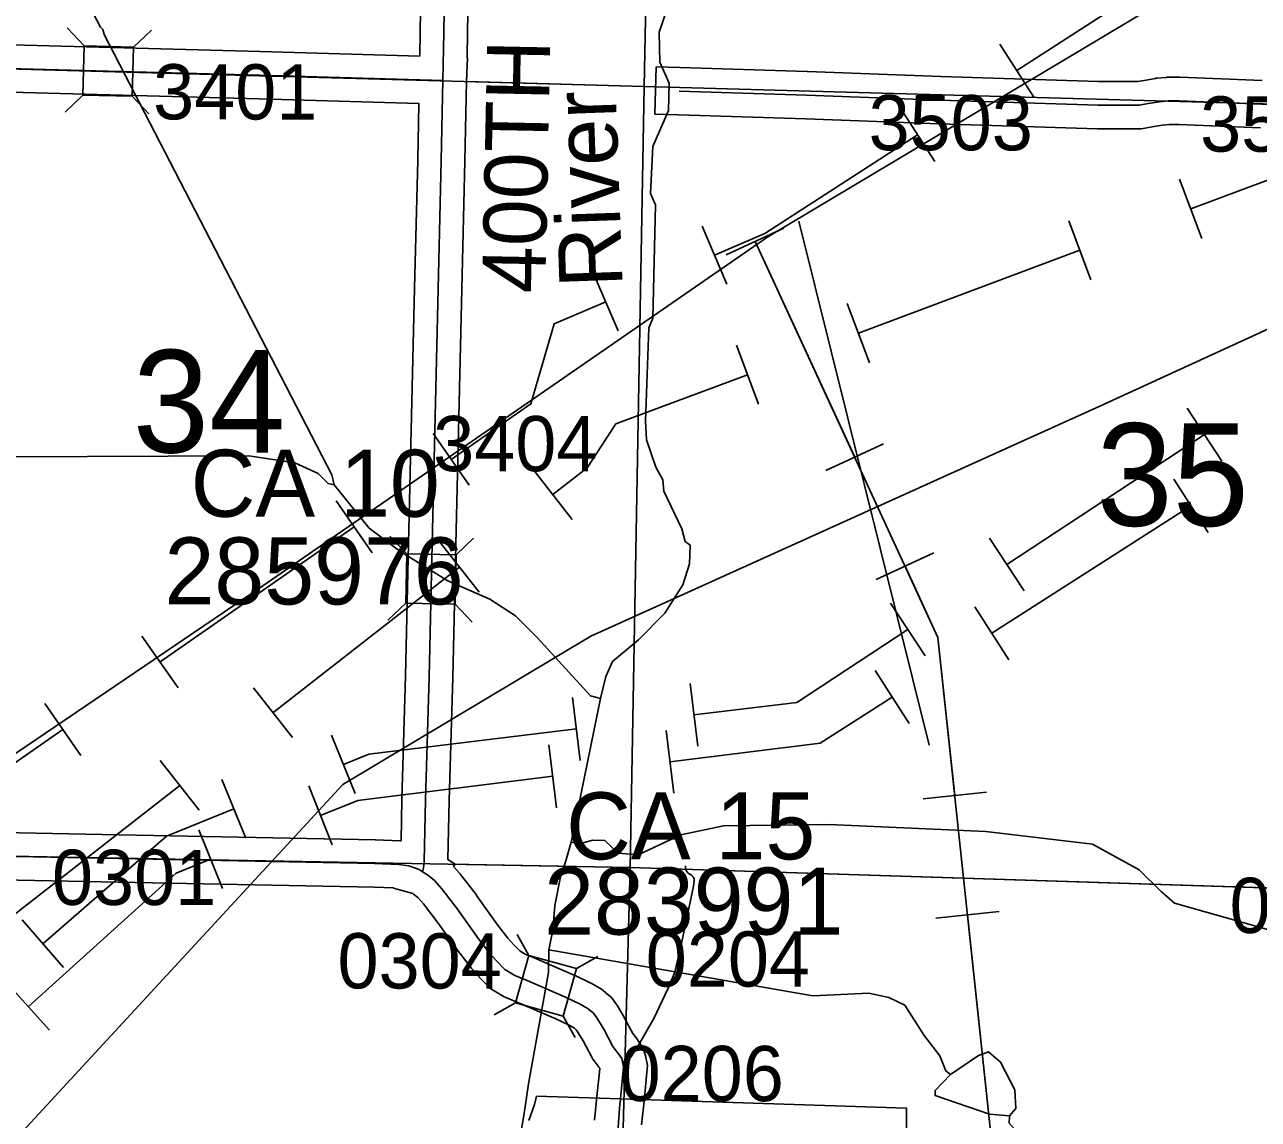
# Model space of a CAD drawing. Extents: x -132.8 to -73.3, y -60 to -26.
# Drawn here: x -100.861 to -99.297, y -51.225 to -49.837 of the extents above; entities that cross this region are included whole.
import ezdxf

# ---------------------------------------------------------------- set-up
doc = ezdxf.new("R2010")
doc.units = 0
for name, color, linetype in [('tdCoCityStreetMajor', 7, 'Continuous'), ('tdCoCorpBndry', 7, 'Continuous'), ('tdCoHydroRiver', 7, 'Continuous'), ('tdCoHydroTxtLg', 7, 'Continuous'), ('tdCoPipe', 7, 'Continuous'), ('tdCoPipe1', 7, 'Continuous'), ('tdCoPipe2', 7, 'Continuous'), ('tdCoPipe3', 7, 'Continuous'), ('tdCoPipe4', 7, 'Continuous'), ('tdCoSecRdNmbr', 7, 'Continuous'), ('tdCoSecRdTxt', 7, 'Continuous'), ('tdCoSecRteBand', 7, 'Continuous'), ('tdCoSecRteCL', 7, 'Continuous'), ('tdCoSectLine', 7, 'Continuous'), ('tdCoSectLinePart', 7, 'Continuous'), ('tdCoSectNmbr', 7, 'Continuous'), ('tdCoStrucSec', 7, 'Continuous'), ('tdCoStrucSecCoName', 7, 'Continuous'), ('tdCoStrucSecFHWANum', 7, 'Continuous'), ('tdCoSurfEarth', 7, 'Continuous'), ('tdCoSurfGravel', 7, 'Continuous'), ('tdCoSurfLNO', 7, 'Continuous')]:
    doc.layers.add(name, color=color, linetype=linetype)

msp = doc.modelspace()

# ---------------------------------------------------------------- linework, layer by layer
at = {"layer": 'tdCoCityStreetMajor'}
msp.add_lwpolyline([(-100.1071, -51.3035), (-100.1072, -51.281), (-100.1087, -51.2349), (-100.1065, -51.206), (-100.1059, -51.2002), (-100.1058, -51.1992)], dxfattribs=at)
at = {"layer": 'tdCoCorpBndry'}
msp.add_lwpolyline([(-100.2221, -51.2268), (-100.2148, -51.2061), (-100.2122, -51.1958), (-100.1056, -51.1992), (-99.7429, -51.211), (-99.7428, -51.3125)], dxfattribs=at)
at = {"layer": 'tdCoHydroRiver'}
for points in [[(-100.4688, -50.4205), (-100.4716, -50.4078), (-100.7606, -49.8492), (-100.762, -49.8428), (-100.7651, -49.8396), (-100.8226, -49.7295), (-100.8254, -49.7105), (-100.8214, -49.6033), (-100.8141, -49.5609), (-100.8112, -49.4994), (-100.8171, -49.4803), (-100.8431, -49.445), (-100.86, -49.4257), (-100.9317, -49.3847)], [(-100.0394, -49.7786), (-100.0431, -49.8069), (-100.0567, -49.8461), (-100.0559, -49.884), (-100.0439, -49.911), (-100.0447, -49.9457), (-100.0646, -49.991), (-100.0675, -50.0509), (-100.0615, -50.0652), (-100.0635, -50.1551), (-100.0647, -50.2087), (-100.0698, -50.2212), (-100.074, -50.3395), (-100.0729, -50.3631), (-100.0611, -50.3981), (-100.052, -50.4141), (-100.0507, -50.4283), (-100.0281, -50.4762), (-100.0237, -50.492), (-100.0175, -50.4969), (-100.0181, -50.5206), (-100.0265, -50.5472), (-100.0494, -50.583), (-100.0827, -50.6169)], [(-100.4688, -50.4205), (-100.4766, -50.4188), (-100.489, -50.4059), (-100.5186, -50.3926), (-100.5768, -50.3834), (-100.9872, -50.3852), (-101.0331, -50.3889), (-101.0918, -50.4065), (-101.116, -50.4265), (-101.1551, -50.4839), (-101.2007, -50.5444), (-101.2586, -50.5897)], [(-100.2113, -50.614), (-100.2389, -50.5866), (-100.2716, -50.5653), (-100.3247, -50.5421), (-100.3854, -50.5044), (-100.4242, -50.4751), (-100.4688, -50.4205)], [(-100.1311, -50.6915), (-100.1436, -50.6881), (-100.2113, -50.614)], [(-100.0827, -50.6169), (-100.1158, -50.6445), (-100.1241, -50.6633), (-100.1311, -50.6915)], [(-100.1311, -50.6915), (-100.1683, -50.8737)], [(-99.2524, -50.9936), (-99.403, -50.9508), (-99.42, -50.9362), (-99.4478, -50.9088), (-99.507, -50.8759), (-99.6424, -50.8602), (-99.8411, -50.851), (-99.9752, -50.8528), (-100.0292, -50.8642), (-100.0834, -50.8898), (-100.1086, -50.8876), (-100.1256, -50.8715), (-100.1414, -50.8711), (-100.1573, -50.8755), (-100.1683, -50.8737)], [(-100.1683, -50.8737), (-100.1751, -50.8972), (-100.1819, -50.9176), (-100.189, -50.9537), (-100.1913, -50.9852), (-100.1965, -51.0103)], [(-100.1965, -51.0103), (-100.1972, -51.0387), (-100.2224, -51.1801), (-100.228, -51.2178), (-100.2353, -51.2618), (-100.2487, -51.2994), (-100.2512, -51.3388), (-100.2563, -51.356), (-100.2532, -51.4981)], [(-99.6871, -51.1684), (-99.6933, -51.1636), (-99.7008, -51.1445), (-99.7208, -51.1188), (-99.7452, -51.0804), (-99.7654, -51.0704), (-99.7906, -51.0651), (-99.8617, -51.0683), (-100.1965, -51.0103)], [(-99.6237, -51.1525), (-99.6392, -51.1395), (-99.6519, -51.144), (-99.6871, -51.1684)], [(-99.6125, -51.2206), (-99.6044, -51.2113), (-99.6055, -51.1876), (-99.6237, -51.1525)], [(-99.6125, -51.2206), (-99.6378, -51.2184), (-99.7067, -51.1948), (-99.7065, -51.1885), (-99.6871, -51.1684)], [(-99.258, -51.5283), (-99.2656, -51.5171), (-99.2639, -51.5108), (-99.293, -51.4691), (-99.3146, -51.4481), (-99.3626, -51.4092), (-99.5093, -51.3317), (-99.5603, -51.2864), (-99.5695, -51.272), (-99.5927, -51.2526), (-99.6128, -51.23), (-99.6125, -51.2206)]]:
    msp.add_lwpolyline(points, dxfattribs=at)
at = {"layer": 'tdCoPipe'}
for p, q in [((-99.8796, -50.0857), (-99.7143, -50.7505)), ((-99.9717, -50.1284), (-99.8985, -50.0947)), ((-99.8453, -50.402), (-99.7721, -50.3682)), ((-99.7816, -50.5402), (-99.7084, -50.5064)), ((-99.7218, -50.8186), (-99.6416, -50.81)), ((-99.7057, -50.9699), (-99.6256, -50.9614))]:
    msp.add_line(p, q, dxfattribs=at)
for points in [[(-106.6671, -54.5571), (-105.9708, -54.1237), (-105.1671, -53.5295), (-104.7705, -53.2433), (-104.207, -53.0398), (-103.8541, -52.8361), (-102.6036, -52.052), (-101.9951, -51.5911), (-101.0346, -50.8708), (-100.5591, -50.5484), (-99.9189, -50.1059), (-99.1723, -49.6596), (-98.159, -49.0099), (-97.0524, -48.2985), (-96.1735, -47.7494), (-95.252, -47.1714), (-94.4582, -46.6704), (-93.6194, -46.1166), (-93.0613, -45.7699), (-92.2048, -45.2362), (-91.3609, -44.7342), (-90.4726, -44.2091)], [(-104.0512, -52.9653), (-103.1005, -52.5469), (-102.2605, -52.0468), (-101.6377, -51.5722), (-101.3527, -51.3513), (-100.9553, -51.3392), (-100.4576, -50.8006), (-100.1432, -50.6121), (-99.4978, -50.3207), (-98.9211, -50.0559), (-98.2327, -49.6124), (-97.5744, -49.1683), (-97.1816, -48.87), (-97.0475, -48.4615), (-95.4651, -47.4116), (-95.1326, -47.2214), (-94.8143, -47.1462), (-94.7069, -46.9834)], [(-99.6338, -51.2639), (-99.7031, -50.614), (-99.935, -50.1115)], [(-99.935, -50.1115), (-99.8087, -50.3851)], [(-99.7449, -50.5233), (-99.7031, -50.614), (-99.6817, -50.8143)], [(-99.6656, -50.9656), (-99.6338, -51.2639)]]:
    msp.add_lwpolyline(points, dxfattribs=at)
at = {"layer": 'tdCoPipe1'}
for p, q in [((-99.6249, -49.8612), (-99.5814, -49.9285)), ((-99.7508, -49.9427), (-99.7073, -50.01)), ((-100.0023, -50.0921), (-99.9707, -50.1657)), ((-100.1402, -50.1512), (-100.1086, -50.2248)), ((-100.3432, -50.3551), (-100.2974, -50.4209)), ((-100.4663, -50.4407), (-100.4205, -50.5066)), ((-100.7125, -50.6121), (-100.6667, -50.6779)), ((-100.8357, -50.6978), (-100.7899, -50.7636))]:
    msp.add_line(p, q, dxfattribs=at)
for points in [[(-99.3512, -49.7319), (-99.6031, -49.8949)], [(-99.7291, -49.9763), (-99.9227, -50.1015), (-99.9865, -50.1289)], [(-100.1244, -50.188), (-100.1897, -50.216), (-100.2193, -50.3177), (-100.3203, -50.388)], [(-100.4434, -50.4736), (-100.6896, -50.645)], [(-100.8128, -50.7307), (-101.059, -50.902)]]:
    msp.add_lwpolyline(points, dxfattribs=at)
at = {"layer": 'tdCoPipe2'}
for p, q in [((-99.3968, -50.0327), (-99.3687, -50.1078)), ((-99.5372, -50.0853), (-99.5091, -50.1603)), ((-99.8182, -50.1904), (-99.7901, -50.2655)), ((-99.9587, -50.243), (-99.9306, -50.3181)), ((-100.2161, -50.4011), (-100.1668, -50.4643)), ((-100.3344, -50.4933), (-100.2851, -50.5565)), ((-100.571, -50.6777), (-100.5217, -50.7409)), ((-100.6893, -50.7699), (-100.6401, -50.8331))]:
    msp.add_line(p, q, dxfattribs=at)
for points in [[(-99.106, -49.9549), (-99.2523, -50.0214), (-99.3827, -50.0702)], [(-99.5232, -50.1228), (-99.8041, -50.228)], [(-99.9446, -50.2806), (-100.1115, -50.343), (-100.1478, -50.3987), (-100.1914, -50.4327)], [(-100.3098, -50.5249), (-100.5464, -50.7093)], [(-100.6647, -50.8015), (-100.9013, -50.9859)]]:
    msp.add_lwpolyline(points, dxfattribs=at)
at = {"layer": 'tdCoPipe3'}
for p, q in [((-99.3872, -50.3231), (-99.3432, -50.3901)), ((-99.6379, -50.4879), (-99.5939, -50.5549)), ((-99.7633, -50.5702), (-99.7192, -50.6372)), ((-100.0174, -50.6723), (-100.0078, -50.7519)), ((-100.1664, -50.6902), (-100.1568, -50.7698)), ((-100.4721, -50.7378), (-100.442, -50.812)), ((-100.6111, -50.7942), (-100.581, -50.8684)), ((-100.8645, -50.9722), (-100.8118, -51.0327))]:
    msp.add_line(p, q, dxfattribs=at)
for points in [[(-99.3652, -50.3566), (-99.6159, -50.5214)], [(-99.7413, -50.6037), (-99.8821, -50.6963), (-100.0126, -50.7121)], [(-100.1616, -50.73), (-100.4247, -50.7618), (-100.4571, -50.7749)], [(-100.5961, -50.8313), (-100.6814, -50.8659), (-100.8382, -51.0024)]]:
    msp.add_lwpolyline(points, dxfattribs=at)
at = {"layer": 'tdCoPipe4'}
for p, q in [((-99.4039, -50.4131), (-99.3607, -50.4806)), ((-99.6566, -50.5749), (-99.6134, -50.6424)), ((-99.7829, -50.6557), (-99.7397, -50.7232)), ((-100.0477, -50.7318), (-100.0379, -50.8113)), ((-100.1966, -50.7502), (-100.1867, -50.8298)), ((-100.501, -50.8023), (-100.4712, -50.8768)), ((-100.6403, -50.8581), (-100.6105, -50.9325)), ((-100.8836, -51.0525), (-100.8299, -51.112))]:
    msp.add_line(p, q, dxfattribs=at)
for points in [[(-99.3823, -50.4469), (-99.635, -50.6086)], [(-99.7613, -50.6895), (-99.8527, -50.748), (-100.0428, -50.7715)], [(-100.1917, -50.79), (-100.4389, -50.8207), (-100.4861, -50.8396)], [(-100.6254, -50.8953), (-100.669, -50.9127), (-100.8568, -51.0823)]]:
    msp.add_lwpolyline(points, dxfattribs=at)
at = {"layer": 'tdCoSecRteBand'}
for points in [[(-101.0322, -49.0182), (-101.0354, -49.1617), (-101.0354, -49.1618), (-101.0354, -49.1618), (-101.0394, -49.3195), (-101.0423, -49.4864), (-101.0423, -49.4865), (-101.0423, -49.4865), (-101.0463, -49.6596), (-101.0497, -49.8231), (-101.0497, -49.8232), (-101.0497, -49.8233), (-101.0507, -49.8576), (-100.5626, -49.8705), (-100.5625, -49.8705), (-100.5625, -49.8705), (-100.3603, -49.8767)], [(-100.3603, -49.8767), (-100.3596, -49.8459), (-100.3572, -49.6886), (-100.3572, -49.6885), (-100.3572, -49.6884), (-100.3532, -49.5326), (-100.35, -49.3601), (-100.35, -49.3601), (-100.35, -49.36), (-100.3468, -49.2029), (-100.3468, -49.2029), (-100.3468, -49.2028), (-100.3429, -49.0379)], [(-100.2972, -49.6897), (-100.2997, -49.8469), (-100.2997, -49.847), (-100.2997, -49.847), (-100.3003, -49.8785), (-100.2999, -49.8785), (-100.3009, -49.9084), (-100.3029, -50.0096), (-100.3029, -50.0096), (-100.3029, -50.0097), (-100.3068, -50.1722), (-100.3108, -50.3342), (-100.3147, -50.4962), (-100.3184, -50.6646), (-100.3184, -50.6647), (-100.3184, -50.6648), (-100.3228, -50.8206), (-100.3245, -50.8957), (-100.3154, -50.9013), (-100.3173, -50.9043), (-100.3096, -50.9132), (-100.3091, -50.9138), (-100.3086, -50.9145), (-100.2889, -50.9401), (-100.2885, -50.9406), (-100.2882, -50.941), (-100.2617, -50.9783), (-100.2484, -50.9954), (-100.241, -51.0036), (-100.2335, -51.0115), (-100.2265, -51.0158), (-100.2159, -51.02), (-100.2156, -51.0202), (-100.2153, -51.0203), (-100.1634, -51.0428), (-100.163, -51.043), (-100.1625, -51.0432), (-100.144, -51.0519), (-100.1429, -51.0525), (-100.1418, -51.0531), (-100.1319, -51.0589), (-100.1297, -51.0601), (-100.1278, -51.0617), (-100.1208, -51.0675), (-100.1181, -51.0697), (-100.116, -51.0724), (-100.1117, -51.0782), (-100.1106, -51.0796), (-100.1097, -51.0811), (-100.1012, -51.0956), (-100.1009, -51.0961), (-100.1006, -51.0967), (-100.09, -51.1164), (-100.0843, -51.1238), (-100.0837, -51.1246), (-100.0832, -51.1254), (-100.0792, -51.1314), (-100.0764, -51.1355), (-100.0752, -51.1403), (-100.074, -51.1446), (-100.074, -51.1448), (-100.0737, -51.1457), (-100.0736, -51.1466), (-100.0724, -51.1525), (-100.0715, -51.1568), (-100.0719, -51.1611), (-100.0732, -51.1747), (-100.0732, -51.1748), (-100.0732, -51.175), (-100.0759, -51.2022), (-100.079, -51.2321)], [(-99.2941, -49.9676), (-99.3978, -49.9634), (-99.41, -49.9634), (-99.4185, -49.9641), (-99.4316, -49.9664), (-99.4429, -49.9684), (-99.4457, -49.9689), (-99.4486, -49.9688), (-99.4608, -49.9686), (-99.4798, -49.9687), (-99.4996, -49.9688), (-99.5002, -49.9688), (-99.5008, -49.9688), (-99.7015, -49.9624), (-99.7016, -49.9624), (-99.7017, -49.9624), (-99.8708, -49.956), (-100.0322, -49.951), (-100.0622, -49.9501), (-100.0603, -49.8902), (-100.0303, -49.8911), (-99.8688, -49.896), (-99.8687, -49.896), (-99.8686, -49.896), (-99.6995, -49.9024), (-99.4994, -49.9088), (-99.4802, -49.9087), (-99.4608, -49.9086), (-99.4604, -49.9086), (-99.46, -49.9086), (-99.4503, -49.9088), (-99.4418, -49.9073), (-99.4418, -49.9073), (-99.4418, -49.9073), (-99.4275, -49.9048), (-99.4263, -49.9046), (-99.425, -49.9045), (-99.4139, -49.9035), (-99.4126, -49.9034), (-99.4113, -49.9034), (-99.3972, -49.9034), (-99.3966, -49.9034), (-99.396, -49.9034), (-99.2919, -49.9076)], [(-100.384, -50.8718), (-100.3828, -50.8191), (-100.3828, -50.8191), (-100.3828, -50.819), (-100.3784, -50.6632), (-100.3747, -50.4949), (-100.3747, -50.4948), (-100.3747, -50.4948), (-100.3707, -50.3328), (-100.3668, -50.1708), (-100.3628, -50.0083), (-100.3614, -49.937), (-100.3614, -49.9367), (-100.5642, -49.9305), (-101.0524, -49.9176)], [(-101.079, -50.8575), (-100.7631, -50.8638), (-100.4169, -50.8707), (-100.4167, -50.8707), (-100.4165, -50.8707), (-100.3857, -50.8717), (-100.384, -50.8718)], [(-100.1387, -51.226), (-100.1356, -51.1962), (-100.1329, -51.1691), (-100.1321, -51.1602), (-100.1326, -51.1595), (-100.1391, -51.151), (-100.1406, -51.149), (-100.1417, -51.1469), (-100.1532, -51.1256), (-100.1605, -51.1131), (-100.1618, -51.1115), (-100.1641, -51.1095), (-100.1708, -51.1056), (-100.1877, -51.0976), (-100.2388, -51.0755), (-100.2512, -51.0705), (-100.2534, -51.0696), (-100.2554, -51.0684), (-100.268, -51.0608), (-100.2714, -51.0587), (-100.2741, -51.0558), (-100.2848, -51.0447), (-100.2851, -51.0444), (-100.2854, -51.044), (-100.2938, -51.0346), (-100.2945, -51.0338), (-100.2952, -51.033), (-100.3095, -51.0145), (-100.3099, -51.014), (-100.3102, -51.0135), (-100.3368, -50.9763), (-100.3556, -50.9517), (-100.3625, -50.9438), (-100.368, -50.9393), (-100.3689, -50.9388), (-100.3937, -50.9318), (-100.3936, -50.9315), (-100.4182, -50.9307), (-100.7643, -50.9238), (-101.0809, -50.9175)]]:
    msp.add_lwpolyline(points, dxfattribs=at)
at = {"layer": 'tdCoSecRteCL'}
for points in [[(-100.3309, -49.9076), (-100.3296, -49.8465), (-100.3272, -49.6891), (-100.3232, -49.5333), (-100.32, -49.3606), (-100.3168, -49.2035), (-100.3129, -49.0386), (-100.3101, -48.9077)], [(-101.0815, -49.887), (-101.0578, -49.8874), (-100.5634, -49.9005), (-100.3309, -49.9076)], [(-100.3567, -50.911), (-100.3553, -50.9061), (-100.3546, -50.898), (-100.3528, -50.8198), (-100.3484, -50.664), (-100.3447, -50.4955), (-100.3407, -50.3335), (-100.3368, -50.1715), (-100.3329, -50.009), (-100.3309, -49.9076)], [(-100.0313, -49.9211), (-99.8697, -49.926), (-99.7006, -49.9324), (-99.4998, -49.9388), (-99.48, -49.9387), (-99.4606, -49.9386), (-99.448, -49.9388), (-99.4367, -49.9368), (-99.4224, -49.9344), (-99.4113, -49.9334), (-99.3972, -49.9334), (-99.2929, -49.9376), (-99.0792, -49.943), (-98.7879, -49.9492), (-98.3336, -49.9598), (-98.1289, -49.9647), (-98.0819, -49.9657)], [(-101.1099, -50.8869), (-100.7637, -50.8938), (-100.4175, -50.9007), (-100.3866, -50.9017), (-100.3743, -50.9037), (-100.361, -50.9084), (-100.3567, -50.911)], [(-100.1058, -51.1992), (-100.103, -51.172), (-100.1018, -51.1584), (-100.103, -51.1525), (-100.103, -51.1522), (-100.1042, -51.148), (-100.1081, -51.1421), (-100.1153, -51.1327), (-100.127, -51.1108), (-100.1356, -51.0963), (-100.1399, -51.0906), (-100.1469, -51.0848), (-100.1568, -51.079), (-100.1753, -51.0703), (-100.2272, -51.0478), (-100.2399, -51.0427), (-100.2525, -51.0351), (-100.2631, -51.024), (-100.2715, -51.0146), (-100.2858, -50.9961), (-100.3126, -50.9584), (-100.3324, -50.9328), (-100.3415, -50.9222), (-100.3506, -50.9148), (-100.3567, -50.911)]]:
    msp.add_lwpolyline(points, dxfattribs=at)
at = {"layer": 'tdCoSectLine'}
for points in [[(-100.0759, -49.9151), (-100.056, -48.9152)], [(-101.0819, -49.887), (-100.0759, -49.9151)], [(-100.0934, -50.9057), (-100.0759, -49.9151)], [(-100.0759, -49.9151), (-99.0796, -49.943)], [(-101.1103, -50.8869), (-100.0934, -50.9057)], [(-100.1176, -51.803), (-100.0934, -50.9057)], [(-100.0934, -50.9057), (-99.1052, -50.9374)]]:
    msp.add_lwpolyline(points, dxfattribs=at)
at = {"layer": 'tdCoSectLinePart'}
for points in [[(-100.0759, -49.9151), (-100.056, -48.9152)], [(-100.3015, -49.9088), (-100.0759, -49.9151)], [(-100.0934, -50.9057), (-100.0759, -49.9151)], [(-100.0759, -49.9151), (-100.0615, -49.9155)], [(-100.321, -50.9015), (-100.0934, -50.9057)], [(-100.0989, -51.1095), (-100.0934, -50.9057)], [(-100.0934, -50.9057), (-99.1811, -50.9349)]]:
    msp.add_lwpolyline(points, dxfattribs=at)
at = {"layer": 'tdCoStrucSec'}
for points in [[(-100.8073, -49.8406), (-100.7858, -49.8633), (-100.7232, -49.865)], [(-100.7005, -49.8435), (-100.7232, -49.865), (-100.7249, -49.9275)], [(-100.8101, -49.9474), (-100.7874, -49.9259), (-100.7858, -49.8633)], [(-100.7038, -49.9497), (-100.7249, -49.9275), (-100.7874, -49.9259)], [(-100.3983, -50.4853), (-100.3766, -50.5079), (-100.3141, -50.5093)], [(-100.292, -50.4881), (-100.3141, -50.5093), (-100.3155, -50.5718)], [(-100.4006, -50.5921), (-100.378, -50.5704), (-100.3766, -50.5079)], [(-100.2938, -50.5944), (-100.3155, -50.5718), (-100.378, -50.5704)], [(-100.2369, -50.9905), (-100.2219, -51.0171), (-100.1616, -51.034)], [(-100.266, -51.0927), (-100.2387, -51.0774), (-100.2219, -51.0171)], [(-100.1344, -51.0186), (-100.1616, -51.034), (-100.1785, -51.0942)], [(-100.1631, -51.1215), (-100.1785, -51.0942), (-100.2387, -51.0774)]]:
    msp.add_lwpolyline(points, dxfattribs=at)
at = {"layer": 'tdCoSurfEarth'}
for points in [[(-101.0815, -49.887), (-101.0578, -49.8874), (-100.5634, -49.9005), (-100.3309, -49.9076)], [(-100.0313, -49.9211), (-99.8697, -49.926), (-99.7006, -49.9324), (-99.4998, -49.9388), (-99.48, -49.9387)]]:
    msp.add_lwpolyline(points, dxfattribs=at)
at = {"layer": 'tdCoSurfGravel'}
for points in [[(-100.3309, -49.9076), (-100.3296, -49.8465), (-100.3272, -49.6891), (-100.3232, -49.5333), (-100.32, -49.3606), (-100.3168, -49.2035), (-100.3129, -49.0386), (-100.3101, -48.9077)], [(-100.3567, -50.911), (-100.3553, -50.9061), (-100.3546, -50.898), (-100.3528, -50.8198), (-100.3484, -50.664), (-100.3447, -50.4955), (-100.3407, -50.3335), (-100.3368, -50.1715), (-100.3329, -50.009), (-100.3309, -49.9076)], [(-99.48, -49.9387), (-99.4606, -49.9386), (-99.448, -49.9388), (-99.4367, -49.9368), (-99.4224, -49.9344), (-99.4113, -49.9334), (-99.3972, -49.9334), (-99.2929, -49.9376), (-99.0792, -49.943)], [(-101.1099, -50.8869), (-100.7637, -50.8938), (-100.4175, -50.9007), (-100.3866, -50.9017), (-100.3743, -50.9037), (-100.361, -50.9084), (-100.3567, -50.911)], [(-100.103, -51.1522), (-100.1042, -51.148), (-100.1081, -51.1421), (-100.1153, -51.1327), (-100.127, -51.1108), (-100.1356, -51.0963), (-100.1399, -51.0906), (-100.1469, -51.0848), (-100.1568, -51.079), (-100.1753, -51.0703), (-100.2272, -51.0478), (-100.2399, -51.0427), (-100.2525, -51.0351), (-100.2631, -51.024), (-100.2715, -51.0146), (-100.2858, -50.9961), (-100.3126, -50.9584), (-100.3324, -50.9328), (-100.3415, -50.9222), (-100.3506, -50.9148), (-100.3567, -50.911)], [(-100.1058, -51.1992), (-100.103, -51.172), (-100.1018, -51.1584), (-100.103, -51.1525), (-100.103, -51.1522)]]:
    msp.add_lwpolyline(points, dxfattribs=at)
at = {"layer": 'tdCoSurfLNO'}
for p, q in [((-100.0233, -50.9061), (-100.0233, -50.9035)), ((-100.0229, -50.9083), (-100.0233, -50.9061)), ((-100.0219, -50.9105), (-100.0229, -50.9083)), ((-100.0201, -50.9127), (-100.0219, -50.9105)), ((-100.0158, -50.9153), (-100.0201, -50.9127)), ((-100.0134, -50.9175), (-100.0158, -50.9153)), ((-100.0125, -50.9199), (-100.0134, -50.9175)), ((-100.0295, -51.0078), (-100.0132, -50.9294)), ((-100.0132, -50.9294), (-100.0123, -50.9225)), ((-100.0123, -50.9225), (-100.0125, -50.9199)), ((-100.0374, -51.0397), (-100.0295, -51.0078)), ((-100.0456, -51.0594), (-100.0374, -51.0397)), ((-100.0631, -51.0964), (-100.0456, -51.0594)), ((-100.0833, -51.1319), (-100.0631, -51.0964)), ((-100.0924, -51.1464), (-100.0833, -51.1319)), ((-100.103, -51.1525), (-100.0986, -51.1509)), ((-100.0986, -51.1509), (-100.0924, -51.1464))]:
    msp.add_line(p, q, dxfattribs=at)

# ---------------------------------------------------------------- texts
at = {"layer": 'tdCoHydroTxtLg'}
msp.add_text('River', height=0.08, rotation=92.0193, dxfattribs=at).set_placement((-100.103, -50.1688))
at = {"layer": 'tdCoSecRdNmbr'}
for s, rotation, p in [('3401', 359.9239, (-100.6984, -49.9567)), ('3503', 359.9248, (-99.7911, -49.9958)), ('3505', 359.925, (-99.3707, -49.9976)), ('3404', 359.9243, (-100.3433, -50.4029)), ('0301', 359.9239, (-100.8267, -50.9531)), ('0209', 359.9251, (-99.3334, -50.9887)), ('0304', 359.9243, (-100.4646, -51.059)), ('0204', 359.9315, (-100.0737, -51.0566)), ('0206', 359.9245, (-100.1069, -51.2018))]:
    msp.add_text(s, height=0.07, rotation=rotation, dxfattribs=at).set_placement(p)
at = {"layer": 'tdCoSecRdTxt'}
msp.add_text('400TH ST', height=0.08, rotation=88.8582, dxfattribs=at).set_placement((-100.2012, -50.1778))
at = {"layer": 'tdCoSectNmbr'}
for s, rotation, p in [('34', 359.924, (-100.7242, -50.3792)), ('35', 359.9248, (-99.5023, -50.4722))]:
    msp.add_text(s, height=0.13, rotation=rotation, dxfattribs=at).set_placement(p)
at = {"layer": 'tdCoStrucSecCoName'}
for s, p in [('CA 10', (-100.6508, -50.4608)), ('CA 15', (-100.1746, -50.8954))]:
    msp.add_text(s, height=0.085, dxfattribs=at).set_placement(p)
at = {"layer": 'tdCoStrucSecFHWANum'}
for s, p in [('285976', (-100.6839, -50.572)), ('283991', (-100.2025, -50.9908))]:
    msp.add_text(s, height=0.085, dxfattribs=at).set_placement(p)

doc.saveas('drawing.dxf')
